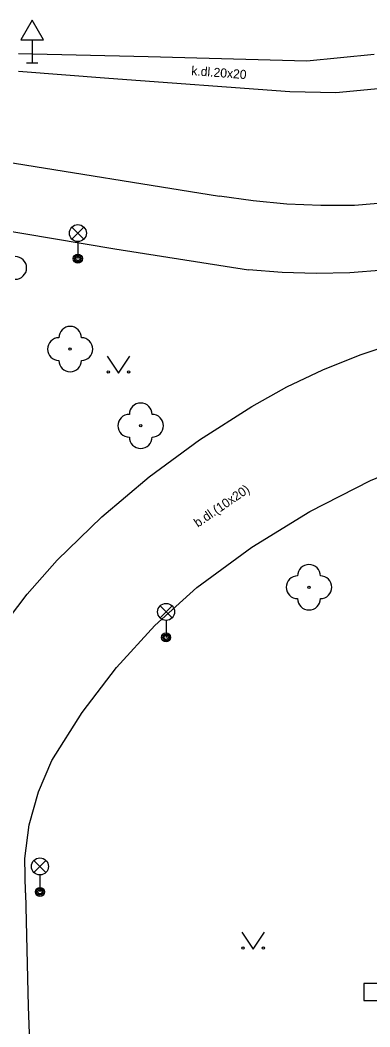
# Model space of a CAD drawing. Extents: x -600309 to -598967, y -1161267 to -1160292.
# Drawn here: x -599814.32 to -599798.91, y -1160664.5 to -1160620.08 of the extents above; entities that cross this region are included whole.
import ezdxf

# ---------------------------------------------------------------- set-up
doc = ezdxf.new("R2010")
doc.units = 0
for name, color, linetype in [('Level 10', 7, 'Continuous'), ('Level 11', 7, 'Continuous'), ('Level 22', 7, 'Continuous'), ('Level 33', 7, 'Continuous'), ('Level 34', 7, 'Continuous'), ('Level 36', 7, 'Continuous'), ('Level 40', 7, 'Continuous')]:
    doc.layers.add(name, color=color, linetype=linetype)

msp = doc.modelspace()

# ---------------------------------------------------------------- linework, layer by layer
at = {"layer": 'Level 10'}
for points in [[(-599798.72, -1160621.59), (-599801.69, -1160621.89), (-599808.68, -1160621.69), (-599814.39, -1160621.56)], [(-599794.48, -1160622.05), (-599796.4, -1160622.68), (-599798.39, -1160623.09), (-599800.4, -1160623.28), (-599802.43, -1160623.24)], [(-599802.43, -1160623.24), (-599810.41, -1160622.65), (-599814.4, -1160622.34)], [(-599824.86, -1160625.03), (-599823.83, -1160625.1), (-599822.12, -1160625.24), (-599815.41, -1160626.25), (-599805.53, -1160627.85)], [(-599790.9, -1160626.18), (-599791.59, -1160626.46), (-599792.98, -1160627.01), (-599795.14, -1160627.64), (-599797.34, -1160628.06), (-599799.58, -1160628.26)], [(-599799.58, -1160628.26), (-599801.07, -1160628.26), (-599802.56, -1160628.19), (-599804.05, -1160628.05), (-599805.53, -1160627.85)], [(-599804.11, -1160637.13), (-599802.57, -1160636.26), (-599800.98, -1160635.5), (-599799.34, -1160634.84), (-599797.66, -1160634.29)], [(-599812.69, -1160643.9), (-599810.72, -1160641.99), (-599808.63, -1160640.22), (-599806.42, -1160638.6), (-599804.11, -1160637.13)], [(-599806.53, -1160645.11), (-599804.11, -1160643.33), (-599801.55, -1160641.75), (-599798.88, -1160640.39), (-599796.1, -1160639.24)], [(-599817.32, -1160650.38), (-599816.33, -1160648.65), (-599815.22, -1160646.98), (-599814.01, -1160645.4), (-599812.69, -1160643.9)], [(-599812.93, -1160652.74), (-599811.59, -1160650.62), (-599810.07, -1160648.64), (-599808.38, -1160646.79), (-599806.53, -1160645.11)], [(-599814.09, -1160658.58), (-599814.11, -1160657.07), (-599813.92, -1160655.58), (-599813.52, -1160654.12), (-599812.93, -1160652.74)], [(-599814.09, -1160658.58), (-599813.97, -1160663.6), (-599813.75, -1160669.56), (-599813.6, -1160675), (-599813.6, -1160676.6)]]:
    msp.add_lwpolyline(points, dxfattribs=at)
at = {"layer": 'Level 11'}
for points in [[(-599822.06, -1160629.55), (-599815.57, -1160629.25), (-599810.15, -1160630.17), (-599804.25, -1160631.09)], [(-599798.31, -1160631.11), (-599799.79, -1160631.22), (-599801.28, -1160631.25), (-599802.77, -1160631.21), (-599804.25, -1160631.09)]]:
    msp.add_lwpolyline(points, dxfattribs=at)
at = {"layer": 'Level 22'}
for centre in [(-599812.12, -1160634.59), (-599809.01, -1160637.97), (-599801.59, -1160645.1)]:
    msp.add_circle(centre, 0.05, dxfattribs=at)
for centre, start, end in [((-599814.54, -1160631.01), 270, 90), ((-599812.12, -1160634.09), 0, 180), ((-599812.62, -1160634.59), 90, 270), ((-599811.62, -1160634.59), 270, 90), ((-599812.12, -1160635.09), 180, 0), ((-599809.01, -1160637.47), 0, 180), ((-599809.51, -1160637.97), 90, 270), ((-599808.51, -1160637.97), 270, 90), ((-599809.01, -1160638.47), 180, 0), ((-599801.59, -1160644.6), 0, 180), ((-599802.09, -1160645.1), 90, 270), ((-599801.09, -1160645.1), 270, 90), ((-599801.59, -1160645.6), 180, 0)]:
    msp.add_arc(centre, 0.5, start, end, dxfattribs=at)
at = {"layer": 'Level 33'}
for p, q in [((-599812.045, -1160629.74), (-599811.515, -1160629.21)), ((-599812.045, -1160629.21), (-599811.515, -1160629.74)), ((-599811.78, -1160629.85), (-599811.78, -1160630.6)), ((-599808.155, -1160646.45), (-599807.625, -1160645.92)), ((-599808.155, -1160645.92), (-599807.625, -1160646.45)), ((-599807.89, -1160646.56), (-599807.89, -1160647.31)), ((-599813.715, -1160657.68), (-599813.185, -1160657.15)), ((-599813.715, -1160657.15), (-599813.185, -1160657.68)), ((-599813.45, -1160657.79), (-599813.45, -1160658.54))]:
    msp.add_line(p, q, dxfattribs=at)
for centre, radius in [((-599811.78, -1160629.475), 0.375), ((-599811.78, -1160630.6), 0.2), ((-599811.78, -1160630.6), 0.1445), ((-599811.78, -1160630.6), 0.0876), ((-599807.89, -1160646.185), 0.375), ((-599807.89, -1160647.31), 0.2), ((-599807.89, -1160647.31), 0.1445), ((-599807.89, -1160647.31), 0.0876), ((-599813.45, -1160657.415), 0.375), ((-599813.45, -1160658.54), 0.2), ((-599813.45, -1160658.54), 0.1445), ((-599813.45, -1160658.54), 0.0876)]:
    msp.add_circle(centre, radius, dxfattribs=at)
at = {"layer": 'Level 34'}
for p, q in [((-599813.8, -1160620.942), (-599813.8, -1160621.96)), ((-599814.05, -1160621.96), (-599813.55, -1160621.96))]:
    msp.add_line(p, q, dxfattribs=at)
for points in [[(-599814.3, -1160620.942), (-599813.3, -1160620.942), (-599813.8, -1160620.076)], [(-599799.17, -1160663.33), (-599797.67, -1160663.33), (-599797.67, -1160662.58), (-599799.17, -1160662.58)]]:
    msp.add_lwpolyline(points, close=True, dxfattribs=at)
at = {"layer": 'Level 36'}
for points in [[(-599810.49, -1160634.9), (-599809.99, -1160635.65), (-599809.49, -1160634.9)], [(-599804.55, -1160660.32), (-599804.05, -1160661.07), (-599803.55, -1160660.32)]]:
    msp.add_lwpolyline(points, dxfattribs=at)
for centre in [(-599810.4402, -1160635.5998), (-599809.5408, -1160635.5998), (-599804.5002, -1160661.0198), (-599803.6008, -1160661.0198)]:
    msp.add_circle(centre, 0.05, dxfattribs=at)

# ---------------------------------------------------------------- texts
at = {"layer": 'Level 40'}
for s, rotation, p in [('k.dl.20x20', 355.77, (-599806.79, -1160622.5)), ('b.dl.(10x20)', 34.48, (-599806.49, -1160642.47))]:
    msp.add_text(s, height=0.4, rotation=rotation, dxfattribs=at).set_placement(p)

doc.saveas('drawing.dxf')
